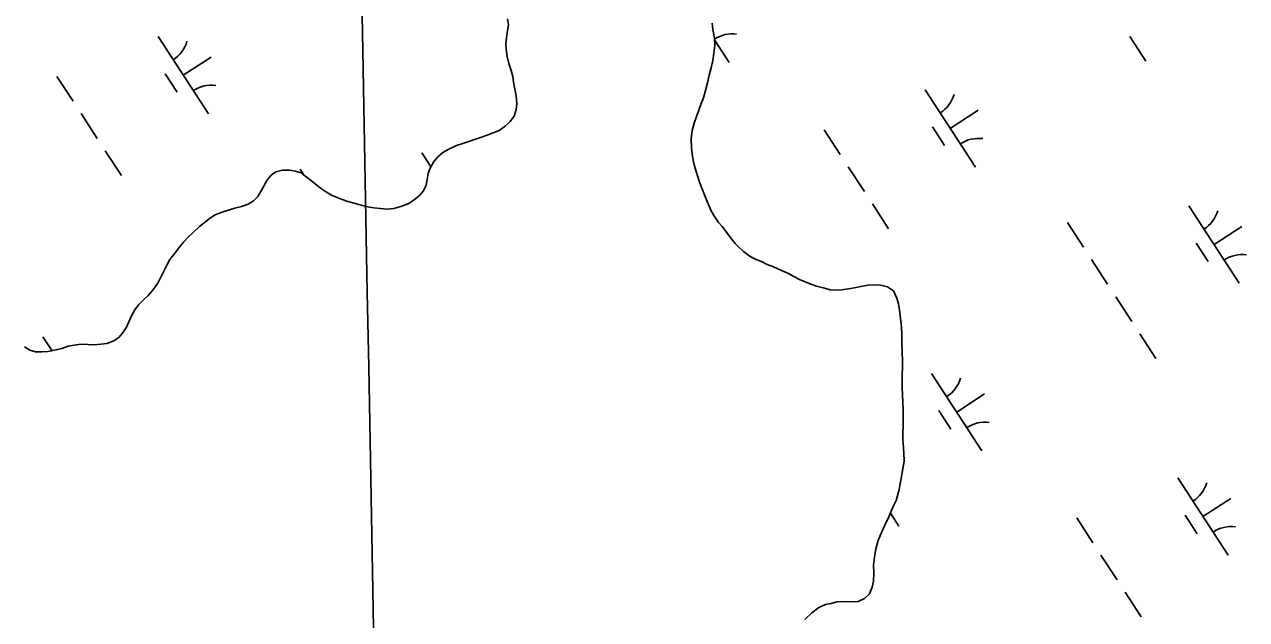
# Model space of a CAD drawing. Extents: x 3953924 to 3974542, y 193747 to 216192.
# Drawn here: x 3962352 to 3963014, y 203812 to 204135 of the extents above; entities that cross this region are included whole.
import ezdxf

# ---------------------------------------------------------------- set-up
doc = ezdxf.new("R2010")
doc.units = 0
doc.layers.add('V-GRID-MAJR', color=7, linetype='Continuous')
doc.layers.add('V-WETL-SWMP', color=7, linetype='Continuous')

msp = doc.modelspace()

# ---------------------------------------------------------------- linework, layer by layer
at = {"layer": 'V-GRID-MAJR'}
msp.add_spline([(3962589.82, 201207.1), (3962493.71, 206368.64), (3962380.88, 212428.56), (3962369.25, 213053.16)], degree=3, dxfattribs=at)
at = {"layer": 'V-WETL-SWMP'}
for p, q in [((3962613.98, 204137.78), (3962614.5, 204134.5)), ((3962614.5, 204134.5), (3962614.02, 204131.49)), ((3962725.24, 204132.01), (3962724.8, 204135.29)), ((3962424.58, 204128.16), (3962451.86, 204086.25)), ((3962613.36, 204127.47), (3962613.05, 204124.29)), ((3962614.02, 204131.49), (3962613.36, 204127.47)), ((3962726.15, 204127.22), (3962725.24, 204132.01)), ((3962726.33, 204123.52), (3962726.15, 204127.22)), ((3962951.13, 204128.17), (3962959.86, 204114.76)), ((3962613.05, 204124.29), (3962613.16, 204121.19)), ((3962613.16, 204121.19), (3962613.75, 204117.32)), ((3962725.83, 204119.17), (3962726.33, 204123.52)), ((3962726.2, 204126.26), (3962734.15, 204114.04)), ((3962438.22, 204107.21), (3962453.3, 204117.02)), ((3962613.75, 204117.32), (3962614.68, 204113.44)), ((3962724.25, 204111.24), (3962725.25, 204115.24)), ((3962725.25, 204115.24), (3962725.83, 204119.17)), ((3962428.48, 204108.02), (3962435.03, 204097.97)), ((3962614.68, 204113.44), (3962615.87, 204109.73)), ((3962615.87, 204109.73), (3962616.81, 204106.44)), ((3962722.42, 204103.14), (3962723.33, 204107.14)), ((3962723.33, 204107.14), (3962724.25, 204111.24)), ((3962369.82, 204106.48), (3962378.55, 204093.07)), ((3962616.81, 204106.44), (3962617.17, 204103.33)), ((3962617.17, 204103.33), (3962617.94, 204099.63)), ((3962721.24, 204098.96), (3962722.42, 204103.14)), ((3962617.94, 204099.63), (3962618.62, 204096.01)), ((3962618.62, 204096.01), (3962618.96, 204091.72)), ((3962718.93, 204091.88), (3962720.16, 204094.96)), ((3962720.16, 204094.96), (3962721.24, 204098.96)), ((3962840.3, 204099.33), (3962867.57, 204057.42)), ((3962618.64, 204088.54), (3962617.57, 204085.04)), ((3962618.96, 204091.72), (3962618.64, 204088.54)), ((3962716.36, 204084.89), (3962717.6, 204088.22)), ((3962717.6, 204088.22), (3962718.93, 204091.88)), ((3962853.93, 204078.37), (3962869.02, 204088.19)), ((3962382.92, 204086.37), (3962391.65, 204072.96)), ((3962615.5, 204082.06), (3962612.94, 204079.68)), ((3962617.57, 204085.04), (3962615.5, 204082.06)), ((3962714.12, 204077.3), (3962715.11, 204081.22)), ((3962715.11, 204081.22), (3962716.36, 204084.89)), ((3962602.86, 204074.68), (3962599.4, 204073.48)), ((3962606.24, 204075.95), (3962602.86, 204074.68)), ((3962609.37, 204077.32), (3962606.24, 204075.95)), ((3962612.94, 204079.68), (3962609.37, 204077.32)), ((3962713.52, 204072.7), (3962714.12, 204077.3)), ((3962785.54, 204077.65), (3962794.27, 204064.24)), ((3962844.2, 204079.19), (3962850.74, 204069.14)), ((3962586.31, 204069.04), (3962582.25, 204067.11)), ((3962589.19, 204070.08), (3962586.31, 204069.04)), ((3962592.56, 204071.18), (3962589.19, 204070.08)), ((3962596.11, 204072.37), (3962592.56, 204071.18)), ((3962599.4, 204073.48), (3962596.11, 204072.37)), ((3962713.68, 204067.91), (3962713.52, 204072.7)), ((3962714.18, 204063.21), (3962713.68, 204067.91)), ((3962396.01, 204066.25), (3962404.74, 204052.84)), ((3962567.47, 204065.2), (3962572.52, 204057.45)), ((3962575.96, 204062.87), (3962573.9, 204060.14)), ((3962578.86, 204065.33), (3962575.96, 204062.87)), ((3962582.25, 204067.11), (3962578.86, 204065.33)), ((3962714.86, 204059.42), (3962714.18, 204063.21)), ((3962488.34, 204054.84), (3962485.87, 204053.04)), ((3962492.13, 204055.77), (3962488.34, 204054.84)), ((3962495.9, 204055.7), (3962492.13, 204055.77)), ((3962499.16, 204055.22), (3962495.9, 204055.7)), ((3962502.08, 204054.24), (3962499.16, 204055.22)), ((3962501.65, 204056.27), (3962503.86, 204052.87)), ((3962504.89, 204052.08), (3962502.08, 204054.24)), ((3962571.01, 204053.91), (3962570.44, 204050.65)), ((3962572.15, 204056.74), (3962571.01, 204053.91)), ((3962573.9, 204060.14), (3962572.15, 204056.74)), ((3962716.2, 204054.95), (3962714.86, 204059.42)), ((3962717.15, 204052.08), (3962716.2, 204054.95)), ((3962798.63, 204057.53), (3962807.36, 204044.13)), ((3962482.16, 204047.41), (3962480.25, 204044.26)), ((3962483.64, 204050.23), (3962482.16, 204047.41)), ((3962485.87, 204053.04), (3962483.64, 204050.23)), ((3962507.7, 204049.93), (3962504.89, 204052.08)), ((3962510.75, 204047.44), (3962507.7, 204049.93)), ((3962513.23, 204045.63), (3962510.75, 204047.44)), ((3962569.96, 204047.64), (3962568.48, 204044.48)), ((3962570.44, 204050.65), (3962569.96, 204047.64)), ((3962718.1, 204049.21), (3962717.15, 204052.08)), ((3962720.01, 204044.14), (3962718.1, 204049.21)), ((3962478.6, 204041.44), (3962476.29, 204039.05)), ((3962480.25, 204044.26), (3962478.6, 204041.44)), ((3962515.8, 204043.91), (3962513.23, 204045.63)), ((3962518.54, 204042.26), (3962515.8, 204043.91)), ((3962521.61, 204040.94), (3962518.54, 204042.26)), ((3962524.44, 204039.8), (3962521.61, 204040.94)), ((3962566.08, 204041.84), (3962563.61, 204039.79)), ((3962568.48, 204044.48), (3962566.08, 204041.84)), ((3962722.18, 204038.82), (3962720.01, 204044.14)), ((3962463.28, 204034.27), (3962459.32, 204033.01)), ((3962466.23, 204035.14), (3962463.28, 204034.27)), ((3962469.77, 204035.99), (3962466.23, 204035.14)), ((3962473.4, 204037.27), (3962469.77, 204035.99)), ((3962476.29, 204039.05), (3962473.4, 204037.27)), ((3962527.53, 204038.82), (3962524.44, 204039.8)), ((3962530.95, 204037.91), (3962527.53, 204038.82)), ((3962534.7, 204036.83), (3962530.95, 204037.91)), ((3962538.29, 204035.92), (3962534.7, 204036.83)), ((3962541.55, 204035.27), (3962538.29, 204035.92)), ((3962545.06, 204034.95), (3962541.55, 204035.27)), ((3962548.83, 204034.63), (3962545.06, 204034.95)), ((3962552.45, 204035.06), (3962548.83, 204034.63)), ((3962556.15, 204036), (3962552.45, 204035.06)), ((3962560.46, 204037.76), (3962556.15, 204036)), ((3962563.61, 204039.79), (3962560.46, 204037.76)), ((3962724.34, 204033.74), (3962722.18, 204038.82)), ((3962811.73, 204037.42), (3962820.46, 204024.01)), ((3962983.19, 204036.37), (3963010.46, 203994.46)), ((3962450.41, 204027.98), (3962447.09, 204025.28)), ((3962453.05, 204029.94), (3962450.41, 204027.98)), ((3962455.6, 204031.57), (3962453.05, 204029.94)), ((3962459.32, 204033.01), (3962455.6, 204031.57)), ((3962726.12, 204030.61), (3962724.34, 204033.74)), ((3962728.24, 204027.46), (3962726.12, 204030.61)), ((3962730.21, 204025.16), (3962728.24, 204027.46)), ((3962917.37, 204027.43), (3962926.09, 204014.03)), ((3962443.84, 204022.24), (3962440.94, 204019.36)), ((3962447.09, 204025.28), (3962443.84, 204022.24)), ((3962732.18, 204022.86), (3962730.21, 204025.16)), ((3962734.71, 204019.37), (3962732.18, 204022.86)), ((3962996.82, 204015.42), (3963011.91, 204025.23)), ((3962438.45, 204016.73), (3962436.13, 204013.83)), ((3962440.94, 204019.36), (3962438.45, 204016.73)), ((3962737.33, 204016.05), (3962734.71, 204019.37)), ((3962739.47, 204013.83), (3962737.33, 204016.05)), ((3962987.09, 204016.23), (3962993.63, 204006.18)), ((3962433.81, 204010.94), (3962430.98, 204007.39)), ((3962436.13, 204013.83), (3962433.81, 204010.94)), ((3962741.86, 204011.77), (3962739.47, 204013.83)), ((3962745.5, 204009.01), (3962741.86, 204011.77)), ((3962748.74, 204007.36), (3962745.5, 204009.01)), ((3962427.75, 204001.08), (3962426, 203997.43)), ((3962429.32, 204004.24), (3962427.75, 204001.08)), ((3962430.98, 204007.39), (3962429.32, 204004.24)), ((3962751.9, 204006.04), (3962748.74, 204007.36)), ((3962754.72, 204004.72), (3962751.9, 204006.04)), ((3962758.14, 204003.32), (3962754.72, 204004.72)), ((3962762.38, 204001.47), (3962758.14, 204003.32)), ((3962766.28, 203999.72), (3962762.38, 204001.47)), ((3962930.46, 204007.32), (3962939.19, 203993.91)), ((3962424.44, 203994.61), (3962421.6, 203990.63)), ((3962426, 203997.43), (3962424.44, 203994.61)), ((3962769.19, 203998.15), (3962766.28, 203999.72)), ((3962772.18, 203996.59), (3962769.19, 203998.15)), ((3962775.34, 203995.27), (3962772.18, 203996.59)), ((3962778.42, 203994.03), (3962775.34, 203995.27)), ((3962419.1, 203987.66), (3962416.8, 203985.44)), ((3962421.6, 203990.63), (3962419.1, 203987.66)), ((3962781.42, 203992.97), (3962778.42, 203994.03)), ((3962785.75, 203991.79), (3962781.42, 203992.97)), ((3962788.84, 203990.98), (3962785.75, 203991.79)), ((3962791.85, 203990.67), (3962788.84, 203990.98)), ((3962795.04, 203990.86), (3962791.85, 203990.67)), ((3962798.91, 203991.37), (3962795.04, 203990.86)), ((3962802.79, 203992.22), (3962798.91, 203991.37)), ((3962806.32, 203992.9), (3962802.79, 203992.22)), ((3962809.44, 203993.43), (3962806.32, 203992.9)), ((3962812.54, 203993.54), (3962809.44, 203993.43)), ((3962816.06, 203993.39), (3962812.54, 203993.54)), ((3962819.9, 203992.47), (3962816.06, 203993.39)), ((3962823.05, 203990.4), (3962819.9, 203992.47)), ((3962824.98, 203986.34), (3962823.05, 203990.4)), ((3962414.06, 203982.73), (3962412.08, 203980.17)), ((3962416.8, 203985.44), (3962414.06, 203982.73)), ((3962825.85, 203983.39), (3962824.98, 203986.34)), ((3962826.37, 203980.11), (3962825.85, 203983.39)), ((3962943.55, 203987.21), (3962952.28, 203973.8)), ((3962410.26, 203976.85), (3962408.85, 203973.61)), ((3962412.08, 203980.17), (3962410.26, 203976.85)), ((3962826.81, 203976.83), (3962826.37, 203980.11)), ((3962827.23, 203972.62), (3962826.81, 203976.83)), ((3962407.28, 203970.28), (3962405.38, 203967.38)), ((3962408.85, 203973.61), (3962407.28, 203970.28)), ((3962827.63, 203967.25), (3962827.23, 203972.62)), ((3962362.25, 203965.52), (3962367.19, 203957.92)), ((3962382.79, 203961.45), (3962379.17, 203961.01)), ((3962386.73, 203961.29), (3962382.79, 203961.45)), ((3962389.74, 203961.15), (3962386.73, 203961.29)), ((3962393.52, 203961.41), (3962389.74, 203961.15)), ((3962396.89, 203961.93), (3962393.52, 203961.41)), ((3962400.69, 203963.36), (3962396.89, 203961.93)), ((3962403.32, 203965.08), (3962400.69, 203963.36)), ((3962405.38, 203967.38), (3962403.32, 203965.08)), ((3962827.7, 203961.96), (3962827.63, 203967.25)), ((3962827.86, 203957.43), (3962827.7, 203961.96)), ((3962956.65, 203967.09), (3962965.37, 203953.68)), ((3962355.14, 203958.29), (3962352.15, 203960.03)), ((3962358.14, 203957.4), (3962355.14, 203958.29)), ((3962361.57, 203957.33), (3962358.14, 203957.4)), ((3962365.1, 203957.51), (3962361.57, 203957.33)), ((3962369.39, 203958.35), (3962365.1, 203957.51)), ((3962372.43, 203959.22), (3962369.39, 203958.35)), ((3962375.89, 203960.32), (3962372.43, 203959.22)), ((3962379.17, 203961.01), (3962375.89, 203960.32)), ((3962828.01, 203952.15), (3962827.86, 203957.43)), ((3962827.78, 203944.86), (3962827.95, 203949.05)), ((3962827.95, 203949.05), (3962828.01, 203952.15)), ((3962827.8, 203941.42), (3962827.78, 203944.86)), ((3962827.9, 203938.06), (3962827.8, 203941.42)), ((3962843.78, 203945.62), (3962871.06, 203903.72)), ((3962828.08, 203933.95), (3962827.9, 203938.06)), ((3962828.17, 203930.09), (3962828.08, 203933.95)), ((3962828.33, 203925.47), (3962828.17, 203930.09)), ((3962857.42, 203924.67), (3962872.51, 203934.49)), ((3962828.44, 203922.28), (3962828.33, 203925.47)), ((3962828.34, 203917.5), (3962828.44, 203922.28)), ((3962847.68, 203925.49), (3962854.23, 203915.43)), ((3962828.26, 203913.31), (3962828.34, 203917.5)), ((3962828.2, 203909.88), (3962828.26, 203913.31)), ((3962828.53, 203905.59), (3962828.2, 203909.88)), ((3962828.8, 203902.15), (3962828.53, 203905.59)), ((3962828.98, 203898.71), (3962828.8, 203902.15)), ((3962827.12, 203887.74), (3962828.97, 203898.15)), ((3962828.97, 203898.15), (3962828.98, 203898.71)), ((3962977.2, 203889.01), (3963004.48, 203847.1)), ((3962824.5, 203876.87), (3962826.26, 203882.68)), ((3962826.26, 203882.68), (3962827.12, 203887.74)), ((3962823.04, 203873.47), (3962824.5, 203876.87)), ((3962990.84, 203868.05), (3963005.93, 203877.87)), ((3962820.51, 203867.67), (3962823.04, 203873.47)), ((3962821.46, 203869.86), (3962825.97, 203862.94)), ((3962981.1, 203868.87), (3962987.65, 203858.82)), ((3962816.14, 203858.23), (3962818.4, 203863.4)), ((3962818.4, 203863.4), (3962820.51, 203867.67)), ((3962922.45, 203867.33), (3962931.18, 203853.92)), ((3962813.58, 203850.54), (3962814.81, 203855.21)), ((3962814.81, 203855.21), (3962816.14, 203858.23)), ((3962812.86, 203846.11), (3962813.58, 203850.54)), ((3962812.26, 203841.8), (3962812.86, 203846.11)), ((3962935.54, 203847.21), (3962944.27, 203833.81)), ((3962812.43, 203837.35), (3962812.26, 203841.8)), ((3962812.35, 203833.16), (3962812.43, 203837.35)), ((3962810.06, 203826.22), (3962811.65, 203829.75)), ((3962811.65, 203829.75), (3962812.35, 203833.16)), ((3962800.07, 203821.85), (3962804.01, 203822.15)), ((3962804.01, 203822.15), (3962807.47, 203823.61)), ((3962807.47, 203823.61), (3962810.06, 203826.22)), ((3962948.63, 203827.1), (3962957.36, 203813.69)), ((3962775.12, 203812.3), (3962778.87, 203815.91)), ((3962778.87, 203815.91), (3962782.74, 203818.75)), ((3962782.74, 203818.75), (3962786.33, 203820.46)), ((3962786.33, 203820.46), (3962789.38, 203821.04)), ((3962789.38, 203821.04), (3962792.45, 203821.86)), ((3962792.45, 203821.86), (3962796.13, 203822.05)), ((3962796.13, 203822.05), (3962800.07, 203821.85))]:
    msp.add_line(p, q, dxfattribs=at)
for centre, start, end in [((3962735.78, 204111.97), 82.29009, 123.03191), ((3962423.35, 204130.48), 302.29009, 343.83375), ((3962453.49, 204084.19), 82.29009, 123.83375), ((3962839.06, 204101.65), 302.29009, 343.83375), ((3962869.2, 204055.35), 82.29009, 123.83375), ((3962981.95, 204038.69), 302.29009, 343.83375), ((3963012.09, 203992.4), 82.29009, 123.83375), ((3962842.55, 203947.95), 302.29009, 343.83375), ((3962872.69, 203901.65), 82.29009, 123.83375), ((3962975.97, 203891.33), 302.29009, 343.83375), ((3963006.11, 203845.03), 82.29009, 123.83375)]:
    msp.add_arc(centre, 17.62, start, end, dxfattribs=at)

doc.saveas('drawing.dxf')
